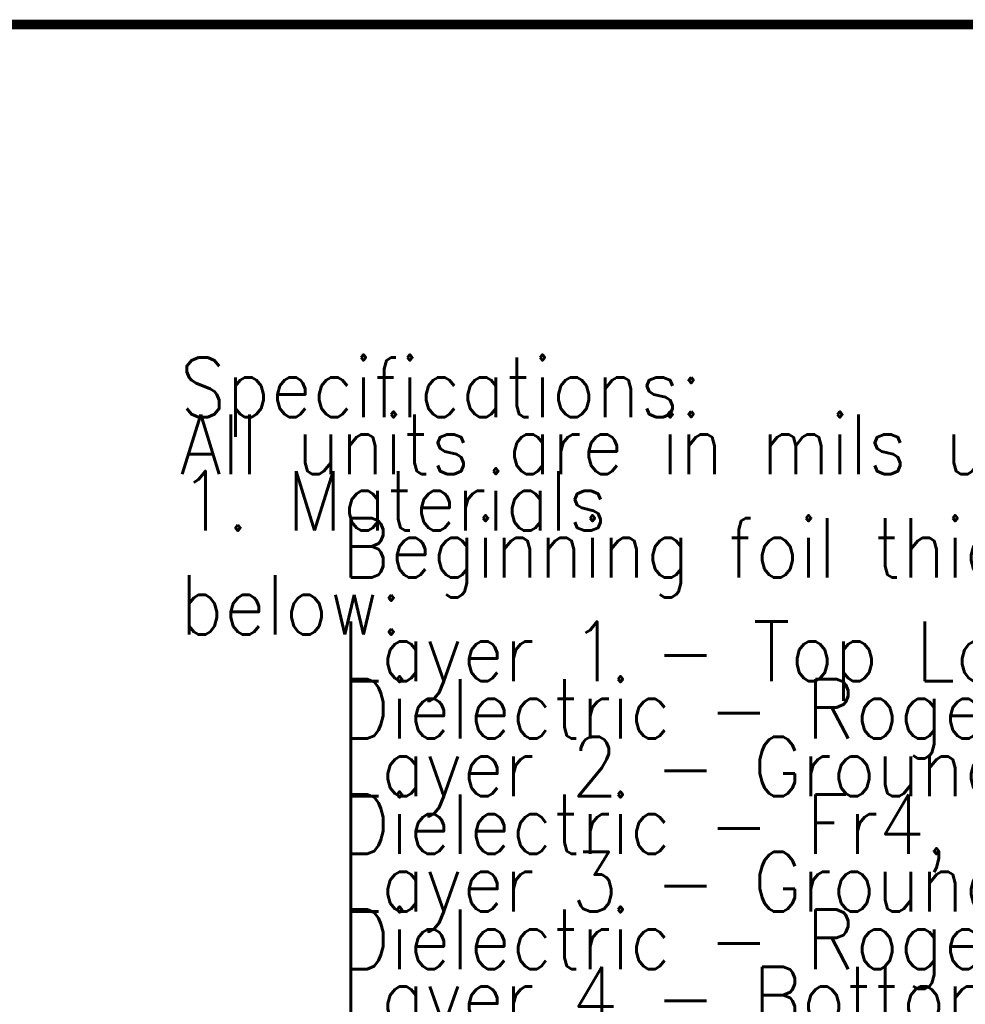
# Model space of a CAD drawing. Header units: millimetres. Extents: x -1.5 to 11.1, y -3 to 5.
# Tile 318 of 323: x 4.5 to 6.4, y 3 to 5. Entities that reach past the tile are written whole.
import ezdxf

# ---------------------------------------------------------------- set-up
doc = ezdxf.new("R2010")
doc.units = ezdxf.units.MM
doc.header["$MEASUREMENT"] = 0
doc.layers.add('Document', color=7, linetype='Continuous', true_color=0x7f7f00)
doc.styles.add('textstyle27', font='standard')
doc.styles.add('textstyle28', font='standard')
doc.styles.add('textstyle29', font='standard')
doc.styles.add('textstyle30', font='standard')
doc.styles.add('textstyle31', font='standard')
doc.styles.add('textstyle32', font='standard')
doc.styles.add('textstyle33', font='standard')
doc.styles.add('textstyle34', font='standard')
doc.styles.add('textstyle35', font='standard')
doc.styles.add('textstyle36', font='standard')
doc.styles.add('textstyle37', font='standard')
doc.styles.add('textstyle38', font='standard')

# ---------------------------------------------------------------- blocks, each defined once
blk = doc.blocks.new('PCB_F___30T_20G_16D_4003_1')
at = {"layer": 'Document'}
blk.add_lwpolyline([(-0.8, 5.027, 0.02, 0.02, 0), (6.5, 5.027, 0.02, 0.02, 0)], format="xyseb", dxfattribs=at)
for s, style, p in [('Specifications:', 'textstyle27', (4.8, 4.2025)), ('All units are in mils unless otherwise specified.', 'textstyle28', (4.8, 4.0828)), ('1. Materials', 'textstyle29', (4.8, 3.9642)), ('    Beginning foil thickness 1/2oz min. but shall meet the minimum requirements', 'textstyle30', (4.8, 3.8655)), ('below:', 'textstyle31', (4.8, 3.7459)), ('    Layer 1 - Top Layer, 1 oz copper, 1.4', 'textstyle32', (4.8, 3.6482)), ('    Dielectric - Rogers 4003, 16 +/- 0.6', 'textstyle33', (4.8, 3.5273)), ('    Layer 2 - Ground Plane, 1 oz copper, 1.4', 'textstyle34', (4.8, 3.4063)), ('    Dielectric - Fr4, (adjust this layer to meet thickness target)', 'textstyle35', (4.8, 3.2853)), ('    Layer 3 - Ground Plane, 1 oz copper, 1.4', 'textstyle36', (4.8, 3.1643)), ('    Dielectric - Rogers 4003, 16 +/- 0.6', 'textstyle37', (4.8, 3.0433)), ('    Layer 4 - Bottom Layer, 1 oz copper, 1.4', 'textstyle38', (4.8, 2.9234))]:
    blk.add_text(s, height=0.125, rotation=360, dxfattribs=dict(at, style=style)).set_placement(p)

msp = doc.modelspace()

# ---------------------------------------------------------------- block references
msp.add_blockref('PCB_F___30T_20G_16D_4003_1', (0, 0))

doc.saveas('drawing.dxf')
